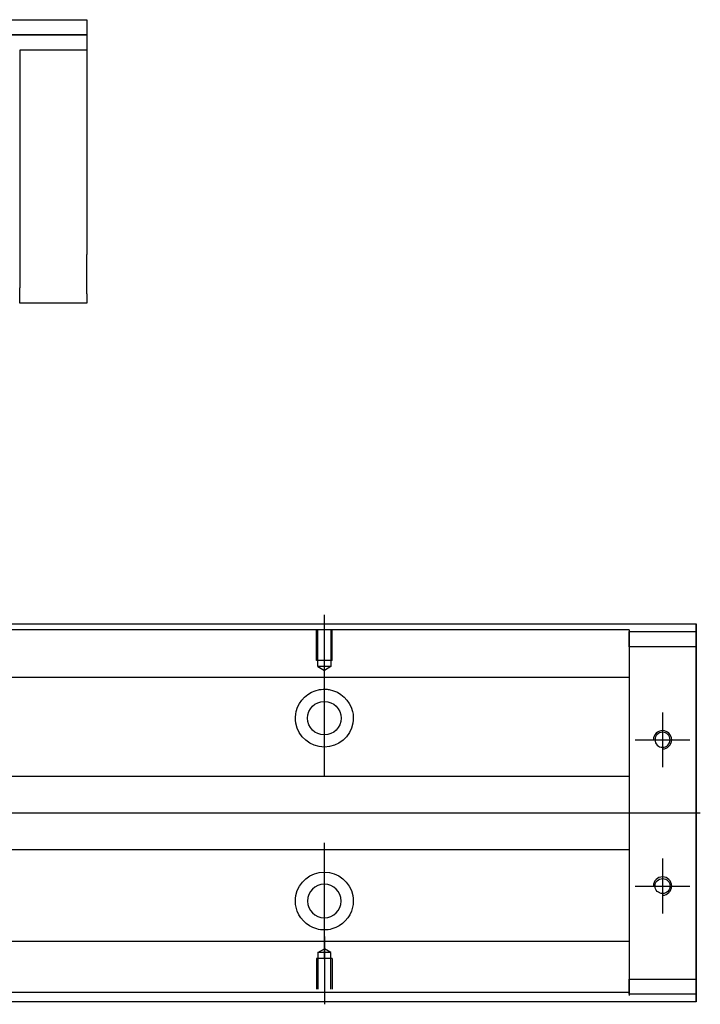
# Model space of a CAD drawing. Header units: millimetres. Extents: x -257 to 3135, y -1556 to 860.
# Tile 582 of 633: x 1436 to 1548, y -625 to -463. Entities that reach past the tile are written whole.
import ezdxf
from ezdxf.lldxf.tags import DXFTag

# ---------------------------------------------------------------- set-up
doc = ezdxf.new("R2010")
doc.units = ezdxf.units.MM
doc.layers.get('0').update_dxf_attribs({"linetype": 'CONTINUOUS'})
tags = doc.linetypes.add('DASHED', pattern=[25.72, 12.86, -12.86]).pattern_tags.tags
tags[6:7] = [DXFTag(74, 4), DXFTag(75, 0), DXFTag(340, '0'), DXFTag(46, 0.0), DXFTag(50, 0.0), DXFTag(44, 0.0), DXFTag(45, 0.0)]
tags[4:5] = [DXFTag(74, 4), DXFTag(75, 0), DXFTag(340, '0'), DXFTag(46, 0.0), DXFTag(50, 0.0), DXFTag(44, 0.0), DXFTag(45, 0.0)]

msp = doc.modelspace()

# ---------------------------------------------------------------- linework, layer by layer
at = {"linetype": 'Continuous'}
for p, q in [((1363.05, -463), (1447, -463)), ((1447, -463), (1447, -465.5)), ((1447, -465.5), (1363.05, -465.5)), ((1363.05, -465.5), (1447, -465.5)), ((1436, -465.5), (1447, -465.5)), ((1447, -465.5), (1447, -468)), ((1447, -465.5), (1447, -465.5)), ((1447, -468), (1436, -468)), ((1436, -468), (1436, -507)), ((1447, -468), (1447, -486)), ((1447, -492.5), (1447, -501.5)), ((1436, -509.5), (1436, -507)), ((1447, -508), (1447, -509.5)), ((1447, -509.5), (1436, -509.5)), ((1348.25, -562.15), (1547, -562.15)), ((1547, -562.65), (1547, -562.15)), ((1547, -562.15), (1547, -562.15)), ((1547, -562.15), (1547, -563.15)), ((1547, -566.71), (1547, -562.65)), ((1547, -563.15), (1547, -623.15)), ((1547, -563.4), (1547, -565.9)), ((1547, -563.4), (1547, -563.4)), ((1547, -563.4), (1547, -563.4)), ((1547, -563.4), (1547, -567.21)), ((1547, -567.21), (1547, -563.4)), ((1547, -563.4), (1547, -567.21)), ((1547, -565.9), (1547, -564.4)), ((1547, -567.21), (1547, -564.4)), ((1547, -565.9), (1547, -620.4)), ((1547, -620.4), (1547, -565.9)), ((1547, -566.71), (1547, -566.71)), ((1547, -576.71), (1547, -566.71)), ((1547, -576.71), (1547, -576.71)), ((1547, -584.71), (1547, -576.71)), ((1547, -584.71), (1547, -584.71)), ((1547, -600.71), (1547, -584.71)), ((1547, -600.71), (1547, -600.71)), ((1547, -608.71), (1547, -600.71)), ((1547, -608.71), (1547, -608.71)), ((1547, -618.71), (1547, -608.71)), ((1547, -618.71), (1547, -618.71)), ((1547, -623.65), (1547, -618.71)), ((1547, -619.08), (1547, -622.9)), ((1547, -621.9), (1547, -619.08)), ((1547, -619.08), (1547, -622.9)), ((1547, -622.9), (1547, -619.08)), ((1547, -621.9), (1547, -620.4)), ((1547, -620.4), (1547, -622.9)), ((1547, -622.9), (1547, -622.9)), ((1547, -622.9), (1547, -622.9)), ((1547, -623.15), (1547, -624.15)), ((1547, -624.15), (1332.35, -624.15)), ((1547, -624.15), (1547, -623.65)), ((1547, -624.15), (1547, -624.15))]:
    msp.add_line(p, q, dxfattribs=at)
for p, q in [((1486, -571.77), (1486, -560.64)), ((1486, -587.12), (1486, -568.07)), ((1541.5, -576.65), (1541.5, -585.65)), ((1537, -581.15), (1546, -581.15)), ((1340.3, -593.15), (1547.7, -593.15)), ((1486, -617.12), (1486, -598.07)), ((1541.5, -600.65), (1541.5, -609.65)), ((1537, -605.15), (1546, -605.15)), ((1486, -613.43), (1486, -624.55))]:
    msp.add_line(p, q)
at = {"linetype": 'DASHED', "ltscale": 0.3}
for p, q in [((1536, -563.1), (1348, -563.1)), ((1536, -563.1), (1536, -563.4)), ((1536, -563.4), (1536, -563.6)), ((1536, -563.4), (1536, -565.9)), ((1536, -565.9), (1536, -563.4)), ((1536, -563.4), (1547, -563.4)), ((1536, -563.6), (1536, -564.6)), ((1536, -564.6), (1536, -570.93)), ((1547, -565.9), (1536, -565.9)), ((1536, -565.9), (1536, -620.4)), ((1536, -570.93), (1236, -570.93)), ((1536, -587.15), (1239.3, -587.15)), ((1239.3, -599.15), (1536, -599.15)), ((1536, -614.27), (1236, -614.27)), ((1484.93, -616.05), (1486, -615.43)), ((1487.08, -616.05), (1486, -615.43)), ((1536, -614.27), (1536, -615.27)), ((1536, -615.27), (1536, -621.6)), ((1487.3, -617.05), (1484.7, -617.05)), ((1484.7, -617.05), (1484.7, -622.05)), ((1484.93, -616.05), (1484.93, -622.05)), ((1487.08, -616.05), (1484.93, -616.05)), ((1487.08, -622.05), (1487.08, -616.05)), ((1487.3, -617.05), (1487.3, -622.05)), ((1536, -620.4), (1547, -620.4)), ((1536, -620.4), (1536, -622.9)), ((1536, -622.9), (1536, -620.4)), ((1536, -621.6), (1536, -622.6)), ((1536, -622.6), (1236, -622.6)), ((1536, -622.6), (1536, -622.9)), ((1536, -622.9), (1536, -623.1)), ((1547, -622.9), (1536, -622.9))]:
    msp.add_line(p, q, dxfattribs=at)
at = {"linetype": 'DASHED', "ltscale": 0.1}
for p, q in [((1484.7, -568.14), (1484.7, -563.14)), ((1484.93, -569.14), (1484.93, -563.14)), ((1487.08, -563.14), (1487.08, -569.14)), ((1487.3, -568.14), (1487.3, -563.14)), ((1487.3, -568.14), (1484.7, -568.14)), ((1487.08, -569.14), (1484.93, -569.14)), ((1484.93, -569.14), (1486, -569.77)), ((1487.08, -569.14), (1486, -569.77))]:
    msp.add_line(p, q, dxfattribs=at)
at = {"linetype": 'DASHED'}
for p, q in [((1536, -570.93), (1536, -571.93)), ((1536, -571.93), (1536, -573.47)), ((1536, -573.47), (1536, -577.03)), ((1536, -577.03), (1536, -578.95)), ((1536, -578.95), (1536, -582.65)), ((1536, -603.65), (1536, -607.25)), ((1536, -607.25), (1536, -609.17)), ((1536, -609.17), (1536, -612.73)), ((1536, -612.73), (1536, -614.27))]:
    msp.add_line(p, q, dxfattribs=at)
at = {"linetype": 'Continuous'}
for centre, radius in [((1486, -577.6), 2.75), ((1541.5, -605.15), 1.23)]:
    msp.add_circle(centre, radius, dxfattribs=at)
at = {"linetype": 'Continuous', "extrusion": (0, 0, -1)}
for centre, radius in [((-1541.5, -581.15), 1.23), ((-1486, -607.6), 2.75)]:
    msp.add_circle(centre, radius, dxfattribs=at)
for centre, start, end in [((-1486, -577.6), 13.6191, 80.1049), ((-1486, -577.6), 99.8951, 166.3809), ((-1486, -577.6), 189.6765, 350.3235), ((-1486, -607.6), 10.8558, 169.1442), ((-1486, -607.6), 285.2319, 347.572), ((-1486, -607.6), 192.428, 254.7681)]:
    msp.add_arc(centre, 4.75, start, end, dxfattribs=at)
for centre in [(1541.5, -581.15), (1541.5, -605.15)]:
    msp.add_arc(centre, 1.5, 270, 180)
at = {"linetype": 'Continuous'}
for points, knots in [([(1447, -486), (1447, -486), (1447, -486.02), (1447, -486.08), (1447, -486.12), (1447, -486.24), (1447, -486.31), (1447, -486.48), (1447, -486.58), (1447, -486.81), (1447, -486.93), (1447, -487.19), (1447, -487.34), (1447, -487.64), (1447, -487.8), (1447, -488.13), (1447, -488.3), (1447, -488.65), (1447, -488.83), (1447, -489.19), (1447, -489.37), (1447, -489.73), (1447, -489.91), (1447, -490.26), (1447, -490.43), (1447, -490.75), (1447, -490.91), (1447, -491.21), (1447, -491.35), (1447, -491.61), (1447, -491.74), (1447, -491.95), (1447, -492.05), (1447, -492.22), (1447, -492.29), (1447, -492.39), (1447, -492.43), (1447, -492.49), (1447, -492.5), (1447, -492.5)], [0, 0, 0, 0, 0.052926, 0.052926, 0.105852, 0.105852, 0.158778, 0.158778, 0.211704, 0.211704, 0.26463, 0.26463, 0.317556, 0.317556, 0.370482, 0.370482, 0.423408, 0.423408, 0.476333, 0.476333, 0.529259, 0.529259, 0.582185, 0.582185, 0.635111, 0.635111, 0.688037, 0.688037, 0.740963, 0.740963, 0.793889, 0.793889, 0.846815, 0.846815, 0.899741, 0.899741, 0.949242, 0.949242, 1, 1, 1, 1]), ([(1447, -508), (1447, -508), (1447, -507.99), (1447, -507.93), (1447, -507.88), (1447, -507.77), (1447, -507.69), (1447, -507.52), (1447, -507.42), (1447, -507.2), (1447, -507.08), (1447, -506.81), (1447, -506.67), (1447, -506.36), (1447, -506.2), (1447, -505.87), (1447, -505.7), (1447, -505.35), (1447, -505.17), (1447, -504.81), (1447, -504.63), (1447, -504.27), (1447, -504.1), (1447, -503.75), (1447, -503.58), (1447, -503.25), (1447, -503.09), (1447, -502.79), (1447, -502.65), (1447, -502.39), (1447, -502.27), (1447, -502.05), (1447, -501.95), (1447, -501.79), (1447, -501.72), (1447, -501.61), (1447, -501.57), (1447, -501.52), (1447, -501.5), (1447, -501.5)], [0, 0, 0, 0, 0.052926, 0.052926, 0.105852, 0.105852, 0.158778, 0.158778, 0.211704, 0.211704, 0.26463, 0.26463, 0.317556, 0.317556, 0.370482, 0.370482, 0.423408, 0.423408, 0.476333, 0.476333, 0.529259, 0.529259, 0.582185, 0.582185, 0.635111, 0.635111, 0.688037, 0.688037, 0.740963, 0.740963, 0.793889, 0.793889, 0.846815, 0.846815, 0.899741, 0.899741, 0.949242, 0.949242, 1, 1, 1, 1]), ([(1547, -567.21), (1547, -567.39), (1547, -567.57), (1547, -567.93), (1547, -568.1), (1547, -568.44), (1547, -568.61), (1547, -568.92), (1547, -569.08), (1547, -569.36), (1547, -569.49), (1547, -569.73), (1547, -569.84), (1547, -570.04), (1547, -570.12), (1547, -570.27), (1547, -570.32), (1547, -570.41), (1547, -570.44), (1547, -570.47), (1547, -570.46), (1547, -570.43), (1547, -570.4), (1547, -570.31), (1547, -570.25), (1547, -570.1), (1547, -570.01), (1547, -569.81), (1547, -569.7), (1547, -569.45), (1547, -569.32), (1547, -569.03), (1547, -568.88), (1547, -568.56), (1547, -568.39), (1547, -568.22), (1547, -567.89), (1547, -567.55), (1547, -567.21)], [0, 0, 0, 0, 0.052893, 0.052893, 0.105785, 0.105785, 0.158678, 0.158678, 0.211571, 0.211571, 0.264464, 0.264464, 0.317356, 0.317356, 0.370249, 0.370249, 0.423142, 0.423142, 0.476034, 0.476034, 0.528927, 0.528927, 0.58182, 0.58182, 0.634712, 0.634712, 0.687605, 0.687605, 0.740498, 0.740498, 0.793391, 0.793391, 0.846283, 0.846283, 0.899176, 0.899176, 0.899176, 1, 1, 1, 1]), ([(1547, -567.21), (1547, -567.39), (1547, -567.57), (1547, -567.93), (1547, -568.1), (1547, -568.44), (1547, -568.61), (1547, -568.92), (1547, -569.08), (1547, -569.36), (1547, -569.49), (1547, -569.73), (1547, -569.84), (1547, -570.04), (1547, -570.12), (1547, -570.27), (1547, -570.32), (1547, -570.41), (1547, -570.44), (1547, -570.47), (1547, -570.46), (1547, -570.43), (1547, -570.4), (1547, -570.31), (1547, -570.25), (1547, -570.1), (1547, -570.01), (1547, -569.81), (1547, -569.7), (1547, -569.45), (1547, -569.32), (1547, -569.03), (1547, -568.88), (1547, -568.56), (1547, -568.39), (1547, -568.22), (1547, -567.89), (1547, -567.55), (1547, -567.21)], [0, 0, 0, 0, 0.052893, 0.052893, 0.105785, 0.105785, 0.158678, 0.158678, 0.211571, 0.211571, 0.264464, 0.264464, 0.317356, 0.317356, 0.370249, 0.370249, 0.423142, 0.423142, 0.476034, 0.476034, 0.528927, 0.528927, 0.58182, 0.58182, 0.634712, 0.634712, 0.687605, 0.687605, 0.740498, 0.740498, 0.793391, 0.793391, 0.846283, 0.846283, 0.899176, 0.899176, 0.899176, 1, 1, 1, 1]), ([(1485.18, -572.92), (1485.6, -572.85), (1486.03, -572.83), (1486.57, -572.88), (1486.69, -572.9), (1486.82, -572.92)], [0, 0, 0, 0, 0.772987, 0.772987, 1, 1, 1, 1]), ([(1487.25, -612.18), (1486.85, -612.29), (1486.42, -612.35), (1485.58, -612.35), (1485.16, -612.29), (1484.75, -612.18)], [0, 0, 0, 0, 0.500461, 0.500461, 1, 1, 1, 1]), ([(1547, -619.08), (1547, -618.9), (1547, -618.72), (1547, -618.37), (1547, -618.19), (1547, -617.85), (1547, -617.69), (1547, -617.37), (1547, -617.22), (1547, -616.94), (1547, -616.8), (1547, -616.56), (1547, -616.45), (1547, -616.26), (1547, -616.17), (1547, -616.03), (1547, -615.97), (1547, -615.88), (1547, -615.86), (1547, -615.83), (1547, -615.83), (1547, -615.86), (1547, -615.9), (1547, -615.99), (1547, -616.05), (1547, -616.2), (1547, -616.28), (1547, -616.48), (1547, -616.6), (1547, -616.84), (1547, -616.98), (1547, -617.27), (1547, -617.42), (1547, -617.74), (1547, -617.91), (1547, -618.24), (1547, -618.4), (1547, -618.74), (1547, -618.91), (1547, -619.08)], [0, 0, 0, 0, 0.052926, 0.052926, 0.105852, 0.105852, 0.158778, 0.158778, 0.211704, 0.211704, 0.26463, 0.26463, 0.317556, 0.317556, 0.370482, 0.370482, 0.423408, 0.423408, 0.476333, 0.476333, 0.529259, 0.529259, 0.582185, 0.582185, 0.635111, 0.635111, 0.688037, 0.688037, 0.740963, 0.740963, 0.793889, 0.793889, 0.846815, 0.846815, 0.899741, 0.899741, 0.949242, 0.949242, 1, 1, 1, 1]), ([(1547, -615.83), (1547, -615.83), (1547, -615.84), (1547, -615.86), (1547, -615.9), (1547, -615.99), (1547, -616.05), (1547, -616.2), (1547, -616.28), (1547, -616.48), (1547, -616.6), (1547, -616.84), (1547, -616.98), (1547, -617.27), (1547, -617.42), (1547, -617.74), (1547, -617.91), (1547, -618.24), (1547, -618.4), (1547, -618.74), (1547, -618.91), (1547, -619.08)], [0, 0, 0, 0, 0.058411, 0.058411, 0.164275, 0.164275, 0.270139, 0.270139, 0.376003, 0.376003, 0.481867, 0.481867, 0.587731, 0.587731, 0.693595, 0.693595, 0.799459, 0.799459, 0.898473, 0.898473, 1, 1, 1, 1]), ([(1547, -619.08), (1547, -618.9), (1547, -618.72), (1547, -618.37), (1547, -618.19), (1547, -617.85), (1547, -617.69), (1547, -617.37), (1547, -617.22), (1547, -616.94), (1547, -616.8), (1547, -616.56), (1547, -616.45), (1547, -616.26), (1547, -616.17), (1547, -616.03), (1547, -615.97), (1547, -615.88), (1547, -615.86), (1547, -615.84)], [0, 0, 0, 0, 0.111112, 0.111112, 0.222224, 0.222224, 0.333337, 0.333337, 0.444449, 0.444449, 0.555561, 0.555561, 0.666673, 0.666673, 0.777785, 0.777785, 0.888898, 0.888898, 1, 1, 1, 1])]:
    msp.add_open_spline(points, degree=3, knots=knots, dxfattribs=at)
for points in [[(1481.32, -578.4), (1481.21, -577.74), (1481.24, -577.07), (1481.38, -576.48)], [(1490.62, -576.48), (1490.76, -577.07), (1490.79, -577.74), (1490.68, -578.4)], [(1481.36, -608.62), (1481.23, -608.02), (1481.21, -607.35), (1481.34, -606.7)], [(1490.67, -606.7), (1490.79, -607.36), (1490.77, -608.02), (1490.64, -608.62)]]:
    msp.add_open_spline(points, degree=3, dxfattribs=at)

doc.saveas('drawing.dxf')
